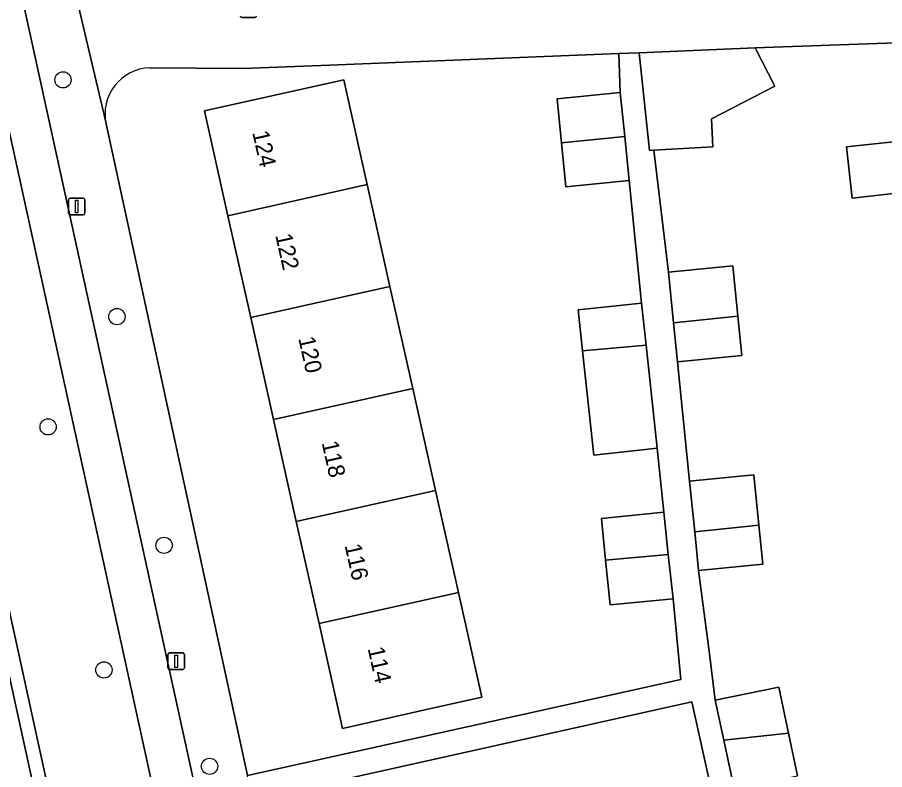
# Model space of a CAD drawing. Extents: x 160554 to 161248, y 385329 to 386506.
# Drawn here: x 160697.5 to 160749.8, y 386030.9 to 386076.2 of the extents above; entities that cross this region are included whole.
import ezdxf

# ---------------------------------------------------------------- set-up
doc = ezdxf.new("R2010")
doc.units = 0
for name, color, linetype in [('IMGEO_Berm_groen', 7, 'Continuous'), ('IMGEO_Boom', 7, 'Continuous'), ('IMGEO_Erf', 7, 'Continuous'), ('IMGEO_Fietspad_gesloten', 7, 'Continuous'), ('IMGEO_Lichtmast', 7, 'Continuous'), ('IMGEO_Muur', 7, 'Continuous'), ('IMGEO_Pand', 7, 'Continuous'), ('IMGEO_Pand_nummerreeks', 7, 'Continuous'), ('IMGEO_Parkeervlak_open', 7, 'Continuous'), ('IMGEO_Voetpad_open', 7, 'Continuous')]:
    doc.layers.add(name, color=color, linetype=linetype)

msp = doc.modelspace()

# ---------------------------------------------------------------- linework, layer by layer
at = {"layer": 'IMGEO_Berm_groen'}
msp.add_lwpolyline([(160696.16, 386073.425), (160690.152, 386072.13), (160699.818, 386027.828), (160705.869, 386029.102)], close=True, dxfattribs=at)
at = {"layer": 'IMGEO_Boom'}
for centre in [(160700.299, 386072.463), (160703.543, 386058.201), (160699.402, 386051.559), (160706.382, 386044.422), (160702.761, 386036.917), (160709.119, 386031.113)]:
    msp.add_circle(centre, 0.489, dxfattribs=at)
at = {"layer": 'IMGEO_Erf'}
for points in [[(160760.592, 386075.051), (160741.967, 386074.389), (160743.154, 386072.081), (160739.339, 386070.121), (160739.411, 386068.438), (160735.866, 386068.22), (160736.747, 386060.874), (160740.612, 386061.261), (160740.917, 386058.238), (160741.157, 386055.86), (160737.292, 386055.473), (160738.02, 386048.288), (160741.881, 386048.675), (160742.187, 386045.647), (160742.425, 386043.289), (160738.564, 386042.902), (160739.222, 386037.889), (160739.558, 386035.103), (160743.383, 386035.875), (160743.968, 386033.112), (160744.512, 386030.541)], [(160734.376, 386066.401), (160730.573, 386066.02), (160730.307, 386068.672), (160730.041, 386071.323), (160733.845, 386071.704), (160733.752, 386074.044), (160716.336, 386073.349), (160711.116, 386073.14), (160705.509, 386073.187)], [(160755.067, 386027.946), (160754.388, 386034.237), (160753.708, 386040.527), (160753.029, 386046.818), (160752.35, 386053.108), (160751.67, 386059.398), (160750.991, 386065.689), (160747.799, 386065.345), (160747.467, 386068.42), (160750.659, 386068.765), (160750.293, 386072.152), (160758.833, 386073.075), (160759.531, 386066.611), (160760.211, 386060.32), (160760.89, 386054.03), (160761.57, 386047.74), (160762.249, 386041.449), (160762.929, 386035.159), (160763.608, 386028.868)], [(160702.894, 386069.817), (160711.403, 386030.553), (160737.484, 386036.351), (160737.025, 386041.21), (160733.24, 386040.831), (160732.964, 386043.52), (160732.705, 386046.042), (160736.463, 386046.418), (160736.069, 386050.267), (160732.249, 386049.855), (160731.571, 386056.139), (160731.304, 386058.618), (160735.126, 386059.002), (160734.376, 386066.401)]]:
    msp.add_lwpolyline(points, dxfattribs=at)
for points in [[(160722.726, 386047.725), (160724.098, 386041.582), (160725.508, 386035.269), (160722.005, 386034.487), (160717.125, 386033.397), (160715.715, 386039.709), (160714.343, 386045.852), (160712.97, 386051.995), (160711.598, 386058.138), (160710.226, 386064.28), (160708.815, 386070.595), (160717.199, 386072.467), (160718.289, 386067.588), (160718.61, 386066.153), (160719.981, 386060.011), (160721.354, 386053.868)], [(160738.143, 386016.513), (160741.955, 386017.283), (160740.433, 386024.45), (160736.612, 386023.679), (160736.049, 386026.314), (160735.462, 386029.059), (160739.291, 386029.832), (160738.155, 386034.996), (160711.783, 386029.121), (160711.803, 386029.046), (160720.571, 385988.884), (160742.985, 385993.866), (160741.315, 386001.674), (160740.032, 386007.683), (160743.567, 386008.438), (160742.739, 386012.173), (160739.223, 386011.463), (160738.682, 386013.994)]]:
    msp.add_lwpolyline(points, close=True, dxfattribs=at)
msp.add_arc((160705.598, 386070.418), 2.77, 91.8456, 192.534, dxfattribs=at)
at = {"layer": 'IMGEO_Fietspad_gesloten'}
for points in [[(160685.475, 386134.246), (160684.879, 386136.929), (160682.341, 386136.704), (160684.698, 386125.828), (160685.042, 386124.2), (160689.934, 386101.865), (160690.375, 386099.851), (160695.809, 386075.043), (160696.16, 386073.425), (160705.869, 386029.102), (160706.223, 386027.475), (160714.941, 385987.315), (160715.3, 385985.704), (160725.332, 385940.095), (160725.717, 385938.492), (160730.198, 385917.932), (160731.706, 385910.91)], [(160734.335, 385910.619), (160688.379, 386120.515), (160685.475, 386134.246)]]:
    msp.add_lwpolyline(points, dxfattribs=at)
at = {"layer": 'IMGEO_Lichtmast'}
for p, q in [((160711.85, 386076.229), (160711.06, 386076.229)), ((160711.06, 386076.229), (160711.85, 386076.229)), ((160700.627, 386064.433), (160700.627, 386065.233)), ((160700.627, 386065.233), (160700.627, 386064.433)), ((160700.727, 386065.333), (160701.517, 386065.333)), ((160701.517, 386065.333), (160700.727, 386065.333)), ((160701.617, 386065.233), (160701.617, 386064.433)), ((160701.617, 386064.433), (160701.617, 386065.233)), ((160701.517, 386064.333), (160700.727, 386064.333)), ((160700.727, 386064.333), (160701.517, 386064.333)), ((160706.613, 386037.04), (160706.613, 386037.84)), ((160706.613, 386037.84), (160706.613, 386037.04)), ((160706.713, 386037.94), (160707.503, 386037.94)), ((160707.503, 386037.94), (160706.713, 386037.94)), ((160707.603, 386037.84), (160707.603, 386037.04)), ((160707.603, 386037.04), (160707.603, 386037.84)), ((160707.503, 386036.94), (160706.713, 386036.94)), ((160706.713, 386036.94), (160707.503, 386036.94))]:
    msp.add_line(p, q, dxfattribs=at)
for points in [[(160701.047, 386065.208), (160701.197, 386065.208), (160701.197, 386064.458), (160701.047, 386064.458), (160701.047, 386065.208)], [(160707.033, 386037.815), (160707.183, 386037.815), (160707.183, 386037.065), (160707.033, 386037.065), (160707.033, 386037.815)]]:
    msp.add_lwpolyline(points, dxfattribs=at)
for centre, start, end in [((160711.06, 386076.329), 180, 270), ((160711.06, 386076.329), 180, 270), ((160711.85, 386076.329), 270, 0), ((160711.85, 386076.329), 270, 0), ((160700.727, 386065.233), 90, 180), ((160700.727, 386065.233), 90, 180), ((160701.517, 386065.233), 0, 90), ((160701.517, 386065.233), 360, 90), ((160700.727, 386064.433), 180, 270), ((160700.727, 386064.433), 180, 270), ((160701.517, 386064.433), 270, 0), ((160701.517, 386064.433), 270, 0), ((160706.713, 386037.84), 90, 180), ((160706.713, 386037.84), 90, 180), ((160707.503, 386037.84), 0, 90), ((160707.503, 386037.84), 360, 90), ((160706.713, 386037.04), 180, 270), ((160706.713, 386037.04), 180, 270), ((160707.503, 386037.04), 270, 0), ((160707.503, 386037.04), 270, 0)]:
    msp.add_arc(centre, 0.1, start, end, dxfattribs=at)
at = {"layer": 'IMGEO_Muur'}
msp.add_lwpolyline([(160716.336, 386073.349), (160733.752, 386074.044)], dxfattribs=at)
at = {"layer": 'IMGEO_Pand'}
for points in [[(160741.967, 386074.389), (160734.988, 386074.093), (160735.598, 386068.203), (160735.866, 386068.22), (160739.411, 386068.438), (160739.339, 386070.121), (160743.154, 386072.081)], [(160759.531, 386066.611), (160758.833, 386073.075), (160750.293, 386072.152), (160750.659, 386068.765), (160747.467, 386068.42), (160747.799, 386065.345), (160750.991, 386065.689)], [(160718.61, 386066.153), (160718.289, 386067.588), (160717.199, 386072.467), (160708.815, 386070.595), (160710.226, 386064.28)], [(160733.845, 386071.704), (160730.041, 386071.323), (160730.307, 386068.672), (160734.11, 386069.053)], [(160734.11, 386069.053), (160730.307, 386068.672), (160730.573, 386066.02), (160734.376, 386066.401)], [(160719.981, 386060.011), (160718.61, 386066.153), (160710.226, 386064.28), (160711.598, 386058.138)], [(160737.055, 386057.821), (160740.917, 386058.238), (160740.612, 386061.261), (160736.747, 386060.874)], [(160711.598, 386058.138), (160712.97, 386051.995), (160721.354, 386053.868), (160719.981, 386060.011)], [(160735.126, 386059.002), (160731.304, 386058.618), (160731.571, 386056.139), (160735.397, 386056.491)], [(160737.292, 386055.473), (160741.157, 386055.86), (160740.917, 386058.238), (160737.055, 386057.821)], [(160735.397, 386056.491), (160731.571, 386056.139), (160732.249, 386049.855), (160736.069, 386050.267)], [(160722.726, 386047.725), (160721.354, 386053.868), (160712.97, 386051.995), (160714.343, 386045.852)], [(160738.329, 386045.231), (160742.187, 386045.647), (160741.881, 386048.675), (160738.02, 386048.288)], [(160714.343, 386045.852), (160715.715, 386039.709), (160724.098, 386041.582), (160722.726, 386047.725)], [(160736.463, 386046.418), (160732.705, 386046.042), (160732.964, 386043.52), (160736.738, 386043.868)], [(160738.564, 386042.902), (160742.425, 386043.289), (160742.187, 386045.647), (160738.329, 386045.231)], [(160736.738, 386043.868), (160732.964, 386043.52), (160733.24, 386040.831), (160737.025, 386041.21)], [(160715.715, 386039.709), (160717.125, 386033.397), (160722.005, 386034.487), (160725.508, 386035.269), (160724.098, 386041.582)], [(160740.071, 386032.691), (160743.968, 386033.112), (160743.383, 386035.875), (160739.558, 386035.103)], [(160740.693, 386029.77), (160744.512, 386030.541), (160743.968, 386033.112), (160740.071, 386032.691)]]:
    msp.add_lwpolyline(points, close=True, dxfattribs=at)
at = {"layer": 'IMGEO_Parkeervlak_open'}
msp.add_lwpolyline([(160715.117, 385953.934), (160681.755, 386106.605)], dxfattribs=at)
at = {"layer": 'IMGEO_Voetpad_open'}
for points in [[(160711.803, 386029.046), (160711.783, 386029.121), (160711.428, 386030.438), (160711.403, 386030.553), (160702.894, 386069.817), (160702.888, 386069.837), (160700.943, 386078.108), (160691.557, 386120.659), (160690.78, 386124.339), (160688.391, 386135.654), (160688.142, 386136.774), (160684.879, 386136.929), (160685.475, 386134.246), (160688.379, 386120.515), (160734.335, 385910.619)], [(160686.476, 386088.868), (160684.361, 386098.534), (160690.375, 386099.851), (160689.934, 386101.865), (160683.921, 386100.548), (160682.568, 386106.731), (160681.755, 386106.605), (160715.117, 385953.934)], [(160715.906, 385954.156), (160709.32, 385984.406), (160708.982, 385986.002), (160700.201, 386026.224), (160699.818, 386027.828), (160690.152, 386072.13), (160689.798, 386073.732), (160686.476, 386088.868)], [(160700.943, 386078.108), (160702.888, 386069.837), (160702.894, 386069.817)], [(160705.509, 386073.187), (160711.116, 386073.14), (160716.336, 386073.349), (160733.752, 386074.044), (160734.988, 386074.093), (160741.967, 386074.389), (160760.592, 386075.051)], [(160740.693, 386029.77), (160740.071, 386032.691), (160739.558, 386035.103), (160739.222, 386037.889), (160738.564, 386042.902), (160738.329, 386045.231), (160738.02, 386048.288), (160737.292, 386055.473), (160737.055, 386057.821), (160736.747, 386060.874), (160735.866, 386068.22), (160735.598, 386068.203), (160734.988, 386074.093), (160733.752, 386074.044), (160733.845, 386071.704), (160734.11, 386069.053), (160734.376, 386066.401), (160735.126, 386059.002), (160735.397, 386056.491), (160736.069, 386050.267), (160736.463, 386046.418), (160736.738, 386043.868), (160737.025, 386041.21), (160737.484, 386036.351), (160711.403, 386030.553)], [(160711.783, 386029.121), (160738.155, 386034.996), (160739.291, 386029.832)]]:
    msp.add_lwpolyline(points, dxfattribs=at)
msp.add_arc((160705.598, 386070.418), 2.77, 91.8456, 192.534, dxfattribs=at)

# ---------------------------------------------------------------- texts
at = {"layer": 'IMGEO_Pand_nummerreeks'}
for s, p in [('124', (160711.687, 386069.3)), ('122', (160713.071, 386063.103)), ('120', (160714.457, 386056.897)), ('118', (160715.862, 386050.609)), ('116', (160717.247, 386044.412)), ('114', (160718.632, 386038.212))]:
    msp.add_text(s, height=1, rotation=282.593, dxfattribs=at).set_placement(p)

doc.saveas('drawing.dxf')
